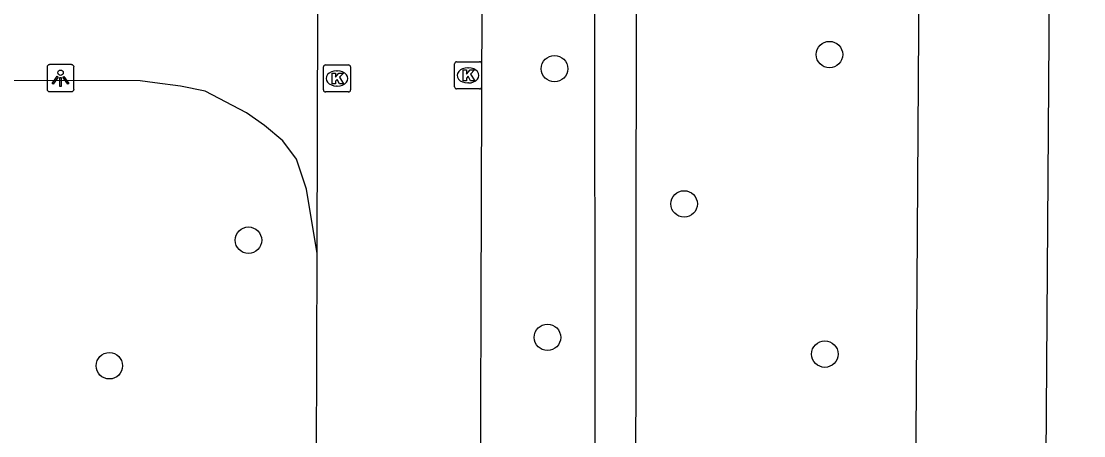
# Model space of a CAD drawing. Extents: x 161477 to 163040, y 383680 to 384868.
# Drawn here: x 162501.01 to 162540.28, y 384303.51 to 384318.83 of the extents above; entities that cross this region are included whole.
import ezdxf

# ---------------------------------------------------------------- set-up
doc = ezdxf.new("R2010")
doc.units = 0
for name, color, linetype in [('IMGEO_Boom', 7, 'Continuous'), ('IMGEO_Kolk', 7, 'Continuous'), ('IMGEO_Lichtpunt', 7, 'Continuous'), ('IMGEO_Parkeervlak_open', 7, 'Continuous'), ('IMGEO_Rijbaan_lokaal_open', 7, 'Continuous'), ('IMGEO_Voetpad_open', 7, 'Continuous')]:
    doc.layers.add(name, color=color, linetype=linetype)

msp = doc.modelspace()

# ---------------------------------------------------------------- linework, layer by layer
at = {"layer": 'IMGEO_Boom'}
for centre in [(162530.88, 384317.6), (162520.72, 384317.08), (162525.51, 384312.08), (162509.41, 384310.74), (162520.46, 384307.15), (162530.71, 384306.53), (162504.27, 384306.1)]:
    msp.add_circle(centre, 0.489, dxfattribs=at)
at = {"layer": 'IMGEO_Kolk'}
for p, q in [((162517.102, 384317.333), (162517.954, 384317.333)), ((162512.182, 384316.292), (162512.182, 384317.144)), ((162512.257, 384317.218), (162513.109, 384317.218)), ((162512.67, 384316.998), (162512.695, 384316.998)), ((162513.183, 384317.144), (162513.183, 384316.292)), ((162517.027, 384316.407), (162517.027, 384317.259)), ((162517.515, 384317.113), (162517.54, 384317.113)), ((162518.028, 384317.259), (162518.028, 384316.407)), ((162517.538, 384316.553), (162517.513, 384316.553)), ((162513.109, 384316.218), (162512.257, 384316.218)), ((162512.693, 384316.438), (162512.668, 384316.438)), ((162517.954, 384316.333), (162517.102, 384316.333))]:
    msp.add_line(p, q, dxfattribs=at)
for points in [[(162517.102, 384317.333), (162517.954, 384317.333)], [(162512.182, 384316.292), (162512.182, 384317.144)], [(162512.257, 384317.218), (162513.109, 384317.218)], [(162512.503, 384316.918), (162512.626, 384316.918), (162512.626, 384316.767), (162512.756, 384316.918), (162512.92, 384316.918), (162512.774, 384316.767), (162512.927, 384316.518), (162512.775, 384316.518), (162512.69, 384316.682), (162512.626, 384316.615), (162512.626, 384316.518), (162512.503, 384316.518), (162512.503, 384316.918)], [(162513.183, 384317.144), (162513.183, 384316.292)], [(162517.027, 384316.407), (162517.027, 384317.259)], [(162517.348, 384317.033), (162517.471, 384317.033), (162517.471, 384316.882), (162517.601, 384317.033), (162517.765, 384317.033), (162517.619, 384316.882), (162517.772, 384316.633), (162517.62, 384316.633), (162517.535, 384316.797), (162517.471, 384316.73), (162517.471, 384316.633), (162517.348, 384316.633), (162517.348, 384317.033)], [(162518.028, 384317.259), (162518.028, 384316.407)], [(162513.109, 384316.218), (162512.257, 384316.218)], [(162517.954, 384316.333), (162517.102, 384316.333)]]:
    msp.add_lwpolyline(points, dxfattribs=at)
for centre, start, end in [((162517.104, 384317.257), 91.552, 178.448), ((162517.104, 384317.257), 91.552, 178.448), ((162517.952, 384317.257), 1.552, 88.448), ((162517.952, 384317.257), 1.552, 88.448), ((162512.259, 384317.142), 91.552, 178.448), ((162512.259, 384317.142), 91.552, 178.448), ((162513.107, 384317.142), 1.552, 88.448), ((162513.107, 384317.142), 1.552, 88.448), ((162512.259, 384316.294), 181.552, 268.448), ((162512.259, 384316.294), 181.552, 268.448), ((162513.107, 384316.294), 271.552, 358.448), ((162513.107, 384316.294), 271.552, 358.448), ((162517.104, 384316.409), 181.552, 268.448), ((162517.104, 384316.409), 181.552, 268.448), ((162517.952, 384316.409), 271.552, 358.448), ((162517.952, 384316.409), 271.552, 358.448)]:
    msp.add_arc(centre, 0.0765, start, end, dxfattribs=at)
for centre, major_axis, ratio, start_param, end_param in [((162512.669, 384316.718), (-0.387, 0.002), 0.722429, 4.712389, 7.853982), ((162512.694, 384316.718), (-0.39, 0.002), 0.717154, 1.570796, 4.712389), ((162517.514, 384316.833), (-0.387, 0.002), 0.722429, 4.712389, 7.853982), ((162517.539, 384316.833), (-0.39, 0.002), 0.717154, 1.570796, 4.712389)]:
    msp.add_ellipse(centre, major_axis=major_axis, ratio=ratio, start_param=start_param, end_param=end_param, dxfattribs=at)
at = {"layer": 'IMGEO_Lichtpunt'}
for p, q in [((162501.967, 384317.133), (162501.967, 384316.326)), ((162501.967, 384317.133), (162501.967, 384316.326)), ((162502.869, 384317.228), (162502.061, 384317.228)), ((162502.869, 384317.228), (162502.061, 384317.228)), ((162502.963, 384316.326), (162502.963, 384317.133)), ((162502.963, 384316.326), (162502.963, 384317.133)), ((162502.061, 384316.232), (162502.869, 384316.232)), ((162502.061, 384316.232), (162502.869, 384316.232))]:
    msp.add_line(p, q, dxfattribs=at)
for points in [[(162502.341, 384316.797), (162502.38, 384316.769), (162502.192, 384316.507), (162502.154, 384316.534), (162502.341, 384316.797)], [(162502.443, 384316.749), (162502.49, 384316.749), (162502.49, 384316.427), (162502.443, 384316.427), (162502.443, 384316.749)], [(162502.553, 384316.769), (162502.591, 384316.796), (162502.778, 384316.534), (162502.739, 384316.506), (162502.553, 384316.769)]]:
    msp.add_lwpolyline(points, dxfattribs=at)
msp.add_circle((162502.466, 384316.931), 0.0994, dxfattribs=at)
for centre, start, end in [((162502.061, 384317.133), 90, 180), ((162502.061, 384317.133), 90, 180), ((162502.869, 384317.133), 0, 90), ((162502.869, 384317.133), 0, 90), ((162502.061, 384316.326), 180, 270), ((162502.061, 384316.326), 180, 270), ((162502.869, 384316.326), 270, 0), ((162502.869, 384316.326), 270, 360)]:
    msp.add_arc(centre, 0.0946, start, end, dxfattribs=at)
at = {"layer": 'IMGEO_Parkeervlak_open'}
msp.add_lwpolyline([(162534.332, 384340.724), (162534.332, 384340.528), (162534.334, 384340.001), (162534.351, 384338.605), (162534.269, 384333.514), (162534.034, 384297.882), (162535.422, 384297.291), (162535.14, 384265.668), (162535.134, 384265.068)], dxfattribs=at)
at = {"layer": 'IMGEO_Rijbaan_lokaal_open'}
for points in [[(162535.134, 384265.068), (162540.05, 384265.023), (162540.278, 384297.257), (162538.861, 384299.231), (162539.159, 384340.701)], [(162518.115, 384333.498), (162518.081, 384332.698), (162518.018, 384316.156), (162517.965, 384296.632), (162517.93, 384292.385), (162517.892, 384270.515)], [(162511.951, 384310.245), (162512.002, 384328.362)], [(162511.951, 384310.245), (162511.558, 384312.623), (162511.181, 384313.73), (162510.686, 384314.413), (162510.003, 384314.979), (162509.343, 384315.45), (162507.812, 384316.251), (162506.894, 384316.439), (162505.951, 384316.557), (162505.409, 384316.628), (162487.987, 384316.639)], [(162511.622, 384237.2), (162511.703, 384250), (162511.72, 384252.733), (162511.792, 384268.12), (162511.795, 384272.493), (162511.846, 384280.092), (162511.951, 384310.245)]]:
    msp.add_lwpolyline(points, dxfattribs=at)
at = {"layer": 'IMGEO_Voetpad_open'}
for points in [[(162523.683, 384265.174), (162523.685, 384266.168), (162523.728, 384282.384), (162523.728, 384296.411), (162523.74, 384312.001), (162523.748, 384317.675), (162523.759, 384327.253), (162523.756, 384338.74), (162523.755, 384340.563)], [(162522.195, 384265.189), (162522.196, 384266.509), (162522.208, 384282.538), (162522.224, 384296.557), (162522.227, 384306.86), (162522.213, 384317.825), (162522.25, 384327.378), (162522.27, 384338.795), (162522.272, 384340.014)]]:
    msp.add_lwpolyline(points, dxfattribs=at)

doc.saveas('drawing.dxf')
